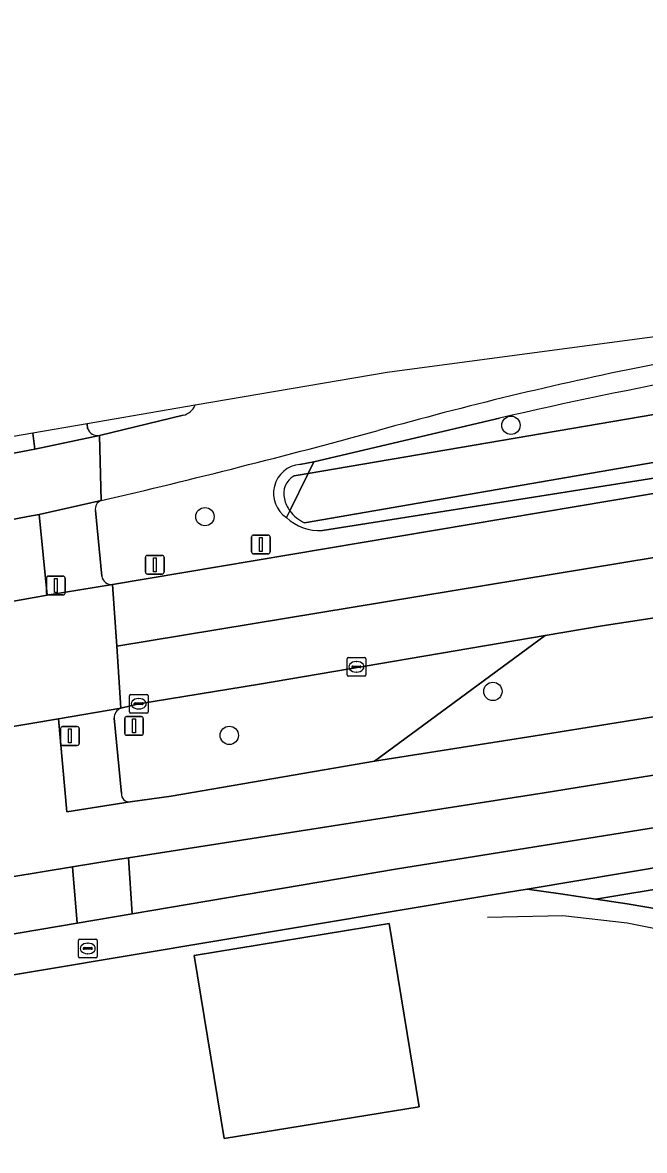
# Model space of a CAD drawing. Extents: x 162184 to 163154, y 385507 to 386516.
# Drawn here: x 162965.2 to 162998.4, y 386455.6 to 386515.8 of the extents above; entities that cross this region are included whole.
import ezdxf

# ---------------------------------------------------------------- set-up
doc = ezdxf.new("R2010")
doc.units = 0
for name, color, linetype in [('IMGEO_Berm_groen', 7, 'Continuous'), ('IMGEO_Boom', 7, 'Continuous'), ('IMGEO_Brandkraan', 7, 'Continuous'), ('IMGEO_Erf', 7, 'Continuous'), ('IMGEO_Fietspad_gesloten', 7, 'Continuous'), ('IMGEO_Groenvoorziening', 7, 'Continuous'), ('IMGEO_Hek', 7, 'Continuous'), ('IMGEO_Kolk', 7, 'Continuous'), ('IMGEO_Lichtmast', 7, 'Continuous'), ('IMGEO_Oever', 7, 'Continuous'), ('IMGEO_OVBaan_gesloten', 7, 'Continuous'), ('IMGEO_Pand', 7, 'Continuous'), ('IMGEO_Rijbaan_regionaal_gesloten', 7, 'Continuous'), ('IMGEO_Verkeersbordpaal', 7, 'Continuous'), ('IMGEO_Verkeerseiland_gesloten', 7, 'Continuous'), ('IMGEO_Verkeerseiland_open', 7, 'Continuous'), ('IMGEO_Verkeersregelinstallatiepaal', 7, 'Continuous'), ('IMGEO_Voetpad_open', 7, 'Continuous'), ('IMGEO_Waterloop', 7, 'Continuous')]:
    doc.layers.add(name, color=color, linetype=linetype)

msp = doc.modelspace()

# ---------------------------------------------------------------- linework, layer by layer
at = {"layer": 'IMGEO_Berm_groen'}
for points in [[(163043.955, 386498.041), (163020.028, 386494.825), (163018.714, 386495.739), (163017.758, 386496.404), (163016.639, 386496.161), (163016.14, 386495.289), (163015.448, 386494.08), (162981.241, 386488.693)], [(162980.038, 386492.21), (162980.783, 386492.343), (162990.682, 386494.679)], [(162970.047, 386485.813), (163002.376, 386491.236)], [(162969.131, 386489.749), (162969.471, 386486.25)], [(163000, 386484.191), (162996.147, 386483.598), (162993.117, 386483.088), (162984.016, 386476.389), (162992.923, 386477.786), (163000, 386478.927)], [(162993.117, 386483.088), (162977.877, 386480.489), (162971.441, 386479.448), (162970.485, 386479.218)], [(163000, 386475.815), (162993.065, 386474.702), (162970.893, 386471.238), (162971.096, 386468.249), (162985.135, 386470.628), (163000, 386473.005), (163018.134, 386475.807), (163054.211, 386480.835), (163075.43, 386483.406)], [(162970.991, 386474.218), (162973.162, 386474.527), (162984.016, 386476.389), (162993.117, 386483.088)], [(162970.122, 386478.676), (162970.516, 386474.665)]]:
    msp.add_lwpolyline(points, dxfattribs=at)
msp.add_lwpolyline([(162968.162, 386467.751), (162967.915, 386470.753), (162940.825, 386466.29), (162941.305, 386463.199)], close=True, dxfattribs=at)
for centre, radius, start, end in [((163053.692, 386217.583), 285.258, 98.25128, 101.17438), ((163051.566, 386229.363), 272.212, 98.2663, 102.92433), ((163035.458, 386312.564), 188.545, 101.33195, 105.77211), ((162869.874, 386915.248), 436.479, 283.18603, 285.18568), ((162980.18, 386490.666), 1.551, 95.24426, 236.50275), ((162969.572, 386489.845), 0.451, 106.86861, 192.29519), ((162981.033, 386491.148), 2.464, 226.09357, 274.84511), ((162969.982, 386486.326), 0.517, 188.44737, 277.17886), ((162970.708, 386478.676), 0.586, 112.37008, 180.00619), ((162970.949, 386474.65), 0.434, 177.96613, 275.51281)]:
    msp.add_arc(centre, radius, start, end, dxfattribs=at)
at = {"layer": 'IMGEO_Boom'}
for centre in [(162991.29, 386494.294), (162974.971, 386489.423), (162990.326, 386480.105), (162976.271, 386477.761)]:
    msp.add_circle(centre, 0.489, dxfattribs=at)
at = {"layer": 'IMGEO_Brandkraan'}
for p, q in [((162968.224, 386465.976), (162968.224, 386466.828)), ((162968.299, 386466.902), (162969.151, 386466.902)), ((162968.712, 386466.682), (162968.737, 386466.682)), ((162969.225, 386466.828), (162969.225, 386465.976)), ((162968.483, 386466.396), (162968.483, 386466.408)), ((162968.921, 386466.359), (162968.523, 386466.359)), ((162968.526, 386466.445), (162968.924, 386466.445)), ((162968.735, 386466.122), (162968.71, 386466.122)), ((162968.967, 386466.408), (162968.967, 386466.396)), ((162969.151, 386465.902), (162968.299, 386465.902))]:
    msp.add_line(p, q, dxfattribs=at)
for points in [[(162968.224, 386465.976), (162968.224, 386466.828)], [(162968.299, 386466.902), (162969.151, 386466.902)], [(162969.225, 386466.828), (162969.225, 386465.976)], [(162969.151, 386465.902), (162968.299, 386465.902)]]:
    msp.add_lwpolyline(points, dxfattribs=at)
for centre, radius, start, end in [((162968.301, 386466.826), 0.0765, 91.55205, 178.44795), ((162968.301, 386466.826), 0.0765, 91.55205, 178.44795), ((162969.149, 386466.826), 0.0765, 1.55205, 88.44795), ((162969.149, 386466.826), 0.0765, 1.55205, 88.44795), ((162968.523, 386466.405), 0.0403, 85.87752, 175.75265), ((162968.52, 386466.395), 0.0366, 178.93798, 274.71019), ((162968.924, 386466.402), 0.043, 264.86636, 352.45326), ((162968.928, 386466.407), 0.0386, 1.73085, 96.63898), ((162968.301, 386465.978), 0.0765, 181.55205, 268.44795), ((162968.301, 386465.978), 0.0765, 181.55205, 268.44795), ((162969.149, 386465.978), 0.0765, 271.55205, 358.44795), ((162969.149, 386465.978), 0.0765, 271.55205, 358.44795)]:
    msp.add_arc(centre, radius, start, end, dxfattribs=at)
for centre, major_axis, ratio, start_param, end_param in [((162968.711, 386466.402), (-0.387, 0.002), 0.722429, 4.712389, 7.853982), ((162968.736, 386466.402), (-0.39, 0.002), 0.717154, 1.570796, 4.712389)]:
    msp.add_ellipse(centre, major_axis=major_axis, ratio=ratio, start_param=start_param, end_param=end_param, dxfattribs=at)
at = {"layer": 'IMGEO_Erf'}
msp.add_lwpolyline([(163002.712, 386467.501), (163001.756, 386467.842), (162999.262, 386468.477), (162997.489, 386468.786), (162995.824, 386469.032), (162993.927, 386469.309), (162992.151, 386469.571), (162989.841, 386469.185), (162937.766, 386460.481), (162934.477, 386459.931), (162894.907, 386453.027), (162819.461, 386440.236), (162799.345, 386437.091), (162771.737, 386433.026), (162747.295, 386430.111), (162736.141, 386429.087), (162728.219, 386428.267), (162728.615, 386423.374), (162731.201, 386390.943), (162756.092, 386378.524)], dxfattribs=at)
msp.add_lwpolyline([(162975.997, 386456.262), (162974.399, 386466.025), (162984.794, 386467.727), (162986.393, 386457.964)], close=True, dxfattribs=at)
at = {"layer": 'IMGEO_Fietspad_gesloten'}
for points in [[(162962.979, 386492.466), (162965.901, 386493.023), (162965.799, 386493.881), (162963.301, 386493.453)], [(162963.76, 386484.743), (162966.558, 386485.237), (162966.129, 386489.54), (162965.521, 386489.427), (162963.216, 386488.995)], [(163000, 386478.927), (162992.923, 386477.786), (162984.016, 386476.389), (162973.162, 386474.527), (162970.991, 386474.218), (162967.61, 386473.691), (162967.159, 386478.639), (162965.579, 386478.378), (162964.188, 386478.149)], [(162943.022, 386474.606), (162940.739, 386474.161), (162940.215, 386474.058), (162940.947, 386469.283), (162937.644, 386468.676), (162936.93, 386465.635), (162940.825, 386466.29), (162967.915, 386470.753), (162970.182, 386471.127), (162970.893, 386471.238), (162993.065, 386474.702), (163000, 386475.815)]]:
    msp.add_lwpolyline(points, dxfattribs=at)
at = {"layer": 'IMGEO_Groenvoorziening'}
for points in [[(163148.17, 386456.302), (163147.38, 386459.934), (163140.941, 386485.551), (163140.457, 386487.982), (163129.35, 386486.788), (163090.875, 386483.003), (163063.946, 386479.919), (163050.151, 386478.158), (163023.761, 386474.484), (163000, 386470.883), (162992.151, 386469.571), (162993.927, 386469.309), (162995.824, 386469.032), (163000.202, 386469.764), (163023.963, 386473.365), (163050.353, 386477.039)], [(163101.352, 386469.525), (163102.023, 386467.976), (163104.974, 386471.053), (163104.018, 386472.31), (163115.143, 386481.322), (163129.854, 386465.873), (163146.377, 386449.712), (163146.735, 386451.276), (163146.956, 386453.171), (163146.943, 386455.114), (163146.768, 386456.622), (163139.537, 386486.568), (163091.077, 386481.884), (163064.148, 386478.8), (163050.353, 386477.039), (163023.963, 386473.365), (163000.202, 386469.764), (162995.824, 386469.032), (162997.489, 386468.786), (162999.262, 386468.477), (163001.756, 386467.842), (163002.712, 386467.501)]]:
    msp.add_lwpolyline(points, dxfattribs=at)
at = {"layer": 'IMGEO_Hek'}
msp.add_lwpolyline([(162990.043, 386468.066), (162994.056, 386468.152), (162997.496, 386467.771), (163001.47, 386466.971), (163005.912, 386464.716), (163007.778, 386463.471)], dxfattribs=at)
at = {"layer": 'IMGEO_Kolk'}
for p, q in [((162982.551, 386480.991), (162982.551, 386481.843)), ((162982.626, 386481.917), (162983.478, 386481.917)), ((162983.039, 386481.697), (162983.064, 386481.697)), ((162983.552, 386481.843), (162983.552, 386480.991)), ((162982.81, 386481.411), (162982.81, 386481.423)), ((162983.248, 386481.374), (162982.85, 386481.374)), ((162982.853, 386481.46), (162983.251, 386481.46)), ((162983.062, 386481.137), (162983.037, 386481.137)), ((162983.294, 386481.423), (162983.294, 386481.411)), ((162983.478, 386480.917), (162982.626, 386480.917)), ((162971.015, 386479.948), (162971.867, 386479.948)), ((162970.94, 386479.022), (162970.94, 386479.874)), ((162971.199, 386479.442), (162971.199, 386479.454)), ((162971.637, 386479.405), (162971.239, 386479.405)), ((162971.242, 386479.491), (162971.64, 386479.491)), ((162971.428, 386479.728), (162971.453, 386479.728)), ((162971.683, 386479.454), (162971.683, 386479.442)), ((162971.941, 386479.874), (162971.941, 386479.022)), ((162971.867, 386478.948), (162971.015, 386478.948)), ((162971.451, 386479.168), (162971.426, 386479.168))]:
    msp.add_line(p, q, dxfattribs=at)
for points in [[(162982.551, 386480.991), (162982.551, 386481.843)], [(162982.626, 386481.917), (162983.478, 386481.917)], [(162983.552, 386481.843), (162983.552, 386480.991)], [(162983.478, 386480.917), (162982.626, 386480.917)], [(162971.015, 386479.948), (162971.867, 386479.948)], [(162970.94, 386479.022), (162970.94, 386479.874)], [(162971.941, 386479.874), (162971.941, 386479.022)], [(162971.867, 386478.948), (162971.015, 386478.948)]]:
    msp.add_lwpolyline(points, dxfattribs=at)
for centre, radius, start, end in [((162982.628, 386481.841), 0.0765, 91.55205, 178.44795), ((162982.628, 386481.841), 0.0765, 91.55205, 178.44795), ((162983.476, 386481.841), 0.0765, 1.55205, 88.44795), ((162983.476, 386481.841), 0.0765, 1.55205, 88.44795), ((162982.85, 386481.42), 0.0403, 85.87752, 175.75265), ((162982.847, 386481.41), 0.0366, 178.93798, 274.71019), ((162983.251, 386481.417), 0.043, 264.86636, 352.45326), ((162983.255, 386481.422), 0.0386, 1.73085, 96.63898), ((162982.628, 386480.993), 0.0765, 181.55205, 268.44795), ((162982.628, 386480.993), 0.0765, 181.55205, 268.44795), ((162983.476, 386480.993), 0.0765, 271.55205, 358.44795), ((162983.476, 386480.993), 0.0765, 271.55205, 358.44795), ((162971.017, 386479.872), 0.0765, 91.55205, 178.44795), ((162971.017, 386479.872), 0.0765, 91.55205, 178.44795), ((162971.865, 386479.872), 0.0765, 1.55205, 88.44795), ((162971.865, 386479.872), 0.0765, 1.55205, 88.44795), ((162971.239, 386479.451), 0.0403, 85.87752, 175.75265), ((162971.236, 386479.441), 0.0366, 178.93798, 274.71019), ((162971.64, 386479.448), 0.043, 264.86636, 352.45326), ((162971.644, 386479.453), 0.0386, 1.73085, 96.63898), ((162971.017, 386479.024), 0.0765, 181.55205, 268.44795), ((162971.017, 386479.024), 0.0765, 181.55205, 268.44795), ((162971.865, 386479.024), 0.0765, 271.55205, 358.44795), ((162971.865, 386479.024), 0.0765, 271.55205, 358.44795)]:
    msp.add_arc(centre, radius, start, end, dxfattribs=at)
for centre, major_axis, ratio, start_param, end_param in [((162983.038, 386481.417), (-0.387, 0.002), 0.722429, 4.712389, 7.853982), ((162983.063, 386481.417), (-0.39, 0.002), 0.717154, 1.570796, 4.712389), ((162971.427, 386479.448), (-0.387, 0.002), 0.722429, 4.712389, 7.853982), ((162971.452, 386479.448), (-0.39, 0.002), 0.717154, 1.570796, 4.712389)]:
    msp.add_ellipse(centre, major_axis=major_axis, ratio=ratio, start_param=start_param, end_param=end_param, dxfattribs=at)
at = {"layer": 'IMGEO_Lichtmast'}
for p, q in [((162971.801, 386486.46), (162971.801, 386487.26)), ((162971.801, 386487.26), (162971.801, 386486.46)), ((162971.901, 386487.36), (162972.691, 386487.36)), ((162972.691, 386487.36), (162971.901, 386487.36)), ((162972.791, 386487.26), (162972.791, 386486.46)), ((162972.791, 386486.46), (162972.791, 386487.26)), ((162972.691, 386486.36), (162971.901, 386486.36)), ((162971.901, 386486.36), (162972.691, 386486.36))]:
    msp.add_line(p, q, dxfattribs=at)
msp.add_lwpolyline([(162972.221, 386487.235), (162972.371, 386487.235), (162972.371, 386486.485), (162972.221, 386486.485), (162972.221, 386487.235)], dxfattribs=at)
for centre, start, end in [((162971.901, 386487.26), 90, 180), ((162971.901, 386487.26), 90, 180), ((162972.691, 386487.26), 0, 90), ((162972.691, 386487.26), 360, 90), ((162971.901, 386486.46), 180, 270), ((162971.901, 386486.46), 180, 270), ((162972.691, 386486.46), 270, 0), ((162972.691, 386486.46), 270, 0)]:
    msp.add_arc(centre, 0.1, start, end, dxfattribs=at)
at = {"layer": 'IMGEO_Oever'}
for points in [[(162990.682, 386494.679), (162980.783, 386492.343), (162980.481, 386491.728), (163015.153, 386497.65), (163081.749, 386505.788)], [(163015.448, 386494.08), (163016.14, 386495.289), (162980.287, 386489.093)], [(162981.241, 386488.693), (163015.448, 386494.08)], [(162979.501, 386489.734), (162979.324, 386489.373)]]:
    msp.add_lwpolyline(points, dxfattribs=at)
for centre, radius, start, end in [((163051.566, 386229.363), 272.212, 98.2663, 102.92433), ((162981.07, 386490.856), 1.929, 215.5581, 246.04592), ((162981.033, 386491.148), 2.464, 226.09357, 274.84511)]:
    msp.add_arc(centre, radius, start, end, dxfattribs=at)
at = {"layer": 'IMGEO_OVBaan_gesloten'}
for points in [[(163002.376, 386491.236), (162970.047, 386485.813), (162970.266, 386482.514), (163000.765, 386487.548), (163011.61, 386489.136), (163028.432, 386491.599), (163044.181, 386493.807), (163067.911, 386496.806), (163111.223, 386501.762), (163137.278, 386504.089), (163149.432, 386504.816), (163151.449, 386504.907)], [(163151.581, 386501.583), (163151.449, 386504.907), (163149.432, 386504.816), (163137.278, 386504.089), (163111.223, 386501.762), (163067.911, 386496.806), (163044.181, 386493.807), (163028.432, 386491.599), (163011.61, 386489.136), (163000.765, 386487.548), (162970.266, 386482.514), (162970.485, 386479.218), (162971.441, 386479.448), (162977.877, 386480.489), (162993.117, 386483.088), (162996.147, 386483.598), (163000, 386484.191)]]:
    msp.add_lwpolyline(points, dxfattribs=at)
msp.add_lwpolyline([(162970.266, 386482.514), (162970.047, 386485.813), (162966.558, 386485.237), (162963.76, 386484.743), (162941.987, 386481.1), (162940.48, 386480.841), (162939.127, 386480.612), (162935.766, 386480.019), (162936.29, 386476.796), (162936.814, 386473.573), (162940.215, 386474.058), (162940.739, 386474.161), (162943.022, 386474.606), (162962.33, 386477.838), (162964.188, 386478.149), (162965.579, 386478.378), (162967.159, 386478.639), (162970.485, 386479.218)], close=True, dxfattribs=at)
at = {"layer": 'IMGEO_Pand'}
msp.add_lwpolyline([(162975.997, 386456.262), (162986.393, 386457.964), (162984.794, 386467.727), (162974.399, 386466.025)], close=True, dxfattribs=at)
at = {"layer": 'IMGEO_Rijbaan_regionaal_gesloten'}
for points in [[(163151.143, 386512.645), (163151.019, 386515.766), (163078.776, 386509.651), (162984.689, 386497.111), (162974.454, 386495.361)], [(162973.805, 386494.828), (162969.349, 386493.756), (162969.441, 386490.277)]]:
    msp.add_lwpolyline(points, dxfattribs=at)
msp.add_lwpolyline([(162963.216, 386488.995), (162965.521, 386489.427), (162966.129, 386489.54), (162969.441, 386490.277), (162969.349, 386493.756), (162965.901, 386493.023), (162962.979, 386492.466), (162942.829, 386488.926), (162940.719, 386488.618), (162937.937, 386488.152), (162934.478, 386487.651), (162934.968, 386484.323), (162938.436, 386484.808), (162941.271, 386485.273), (162960.889, 386488.673)], close=True, dxfattribs=at)
for centre, radius, start, end in [((163053.692, 386217.583), 285.258, 98.25128, 101.17438), ((163035.458, 386312.564), 188.545, 101.33195, 105.77211), ((162973.59, 386495.752), 0.948, 283.09292, 335.65822), ((162869.874, 386915.248), 436.479, 283.18603, 285.18568)]:
    msp.add_arc(centre, radius, start, end, dxfattribs=at)
at = {"layer": 'IMGEO_Verkeersbordpaal'}
for p, q in [((162977.457, 386487.539), (162977.457, 386488.339)), ((162977.457, 386488.339), (162977.457, 386487.539)), ((162977.557, 386488.439), (162978.347, 386488.439)), ((162978.347, 386488.439), (162977.557, 386488.439)), ((162978.447, 386488.339), (162978.447, 386487.539)), ((162978.447, 386487.539), (162978.447, 386488.339)), ((162978.347, 386487.439), (162977.557, 386487.439)), ((162977.557, 386487.439), (162978.347, 386487.439)), ((162970.794, 386478.765), (162971.584, 386478.765)), ((162971.584, 386478.765), (162970.794, 386478.765)), ((162970.694, 386477.865), (162970.694, 386478.665)), ((162970.694, 386478.665), (162970.694, 386477.865)), ((162971.684, 386478.665), (162971.684, 386477.865)), ((162971.684, 386477.865), (162971.684, 386478.665)), ((162971.584, 386477.765), (162970.794, 386477.765)), ((162970.794, 386477.765), (162971.584, 386477.765))]:
    msp.add_line(p, q, dxfattribs=at)
for points in [[(162977.877, 386488.314), (162978.027, 386488.314), (162978.027, 386487.564), (162977.877, 386487.564), (162977.877, 386488.314)], [(162971.114, 386478.64), (162971.264, 386478.64), (162971.264, 386477.89), (162971.114, 386477.89), (162971.114, 386478.64)]]:
    msp.add_lwpolyline(points, dxfattribs=at)
for centre, start, end in [((162977.557, 386488.339), 90, 180), ((162977.557, 386488.339), 90, 180), ((162978.347, 386488.339), 0, 90), ((162978.347, 386488.339), 360, 90), ((162977.557, 386487.539), 180, 270), ((162977.557, 386487.539), 180, 270), ((162978.347, 386487.539), 270, 0), ((162978.347, 386487.539), 270, 0), ((162970.794, 386478.665), 90, 180), ((162970.794, 386478.665), 90, 180), ((162971.584, 386478.665), 0, 90), ((162971.584, 386478.665), 360, 90), ((162970.794, 386477.865), 180, 270), ((162970.794, 386477.865), 180, 270), ((162971.584, 386477.865), 270, 0), ((162971.584, 386477.865), 270, 0)]:
    msp.add_arc(centre, 0.1, start, end, dxfattribs=at)
at = {"layer": 'IMGEO_Verkeerseiland_gesloten'}
for points in [[(162974.454, 386495.361), (162968.697, 386494.376)], [(162968.697, 386494.376), (162968.713, 386494.119)], [(162969.349, 386493.756), (162973.805, 386494.828)]]:
    msp.add_lwpolyline(points, dxfattribs=at)
for centre, radius, start, end in [((162973.59, 386495.752), 0.948, 283.09292, 335.65822), ((162969.239, 386494.301), 0.556, 199.12107, 281.4474)]:
    msp.add_arc(centre, radius, start, end, dxfattribs=at)
at = {"layer": 'IMGEO_Verkeerseiland_open'}
for points in [[(162979.728, 386491.599), (162980.481, 386491.728), (162980.783, 386492.343), (162980.038, 386492.21)], [(162979.501, 386489.734), (162980.481, 386491.728)], [(162980.481, 386491.728), (162979.728, 386491.599)], [(162979.324, 386489.373), (162979.501, 386489.734)]]:
    msp.add_lwpolyline(points, dxfattribs=at)
for centre, radius, start, end in [((162980.18, 386490.666), 1.551, 95.24426, 236.50275), ((162980.269, 386490.643), 1.098, 119.50841, 194.56672), ((162980.269, 386490.643), 1.098, 119.50841, 194.56672), ((162981.042, 386490.837), 1.895, 194.37128, 215.60303), ((162981.042, 386490.837), 1.895, 194.37128, 215.60303)]:
    msp.add_arc(centre, radius, start, end, dxfattribs=at)
at = {"layer": 'IMGEO_Verkeersregelinstallatiepaal'}
for p, q in [((162966.523, 386485.351), (162966.523, 386486.151)), ((162966.523, 386486.151), (162966.523, 386485.351)), ((162966.623, 386486.251), (162967.413, 386486.251)), ((162967.413, 386486.251), (162966.623, 386486.251)), ((162967.513, 386486.151), (162967.513, 386485.351)), ((162967.513, 386485.351), (162967.513, 386486.151)), ((162967.413, 386485.251), (162966.623, 386485.251)), ((162966.623, 386485.251), (162967.413, 386485.251)), ((162967.276, 386477.331), (162967.276, 386478.131)), ((162967.276, 386478.131), (162967.276, 386477.331)), ((162967.376, 386478.231), (162968.166, 386478.231)), ((162968.166, 386478.231), (162967.376, 386478.231)), ((162968.266, 386478.131), (162968.266, 386477.331)), ((162968.266, 386477.331), (162968.266, 386478.131)), ((162968.166, 386477.231), (162967.376, 386477.231)), ((162967.376, 386477.231), (162968.166, 386477.231))]:
    msp.add_line(p, q, dxfattribs=at)
for points in [[(162966.943, 386486.126), (162967.093, 386486.126), (162967.093, 386485.376), (162966.943, 386485.376), (162966.943, 386486.126)], [(162967.696, 386478.106), (162967.846, 386478.106), (162967.846, 386477.356), (162967.696, 386477.356), (162967.696, 386478.106)]]:
    msp.add_lwpolyline(points, dxfattribs=at)
for centre, start, end in [((162966.623, 386486.151), 90, 180), ((162966.623, 386486.151), 90, 180), ((162967.413, 386486.151), 0, 90), ((162967.413, 386486.151), 360, 90), ((162966.623, 386485.351), 180, 270), ((162966.623, 386485.351), 180, 270), ((162967.413, 386485.351), 270, 0), ((162967.413, 386485.351), 270, 0), ((162967.376, 386478.131), 90, 180), ((162967.376, 386478.131), 90, 180), ((162968.166, 386478.131), 0, 90), ((162968.166, 386478.131), 360, 90), ((162967.376, 386477.331), 180, 270), ((162967.376, 386477.331), 180, 270), ((162968.166, 386477.331), 270, 0), ((162968.166, 386477.331), 270, 0)]:
    msp.add_arc(centre, 0.1, start, end, dxfattribs=at)
at = {"layer": 'IMGEO_Voetpad_open'}
for points in [[(162968.697, 386494.376), (162965.799, 386493.881), (162965.901, 386493.023), (162969.349, 386493.756)], [(162968.713, 386494.119), (162968.697, 386494.376)], [(163135.322, 386492.563), (163129.62, 386491.92), (163130.042, 386489.015), (163118.753, 386487.983), (163113.578, 386487.587), (163075.43, 386483.406), (163054.211, 386480.835), (163018.134, 386475.807), (163000, 386473.005), (162985.135, 386470.628), (162971.096, 386468.249), (162968.162, 386467.751), (162941.305, 386463.199), (162937.49, 386462.555), (162937.766, 386460.481), (162989.841, 386469.185)], [(162969.441, 386490.277), (162966.129, 386489.54), (162966.558, 386485.237), (162970.047, 386485.813)], [(162969.471, 386486.25), (162969.131, 386489.749)], [(162989.841, 386469.185), (162992.151, 386469.571), (163000, 386470.883), (163023.761, 386474.484), (163050.151, 386478.158), (163063.946, 386479.919), (163090.875, 386483.003), (163129.35, 386486.788), (163140.457, 386487.982), (163140.401, 386488.482)], [(162970.485, 386479.218), (162967.159, 386478.639), (162967.61, 386473.691), (162970.991, 386474.218)], [(162970.516, 386474.665), (162970.122, 386478.676)]]:
    msp.add_lwpolyline(points, dxfattribs=at)
msp.add_lwpolyline([(162970.893, 386471.238), (162970.182, 386471.127), (162967.915, 386470.753), (162968.162, 386467.751), (162971.096, 386468.249)], close=True, dxfattribs=at)
for centre, radius, start, end in [((162969.239, 386494.301), 0.556, 199.12107, 281.4474), ((162969.572, 386489.845), 0.451, 106.86861, 192.29519), ((162969.982, 386486.326), 0.517, 188.44737, 277.17886), ((162970.708, 386478.676), 0.586, 112.37008, 180.00619), ((162970.949, 386474.65), 0.434, 177.96613, 275.51281)]:
    msp.add_arc(centre, radius, start, end, dxfattribs=at)
at = {"layer": 'IMGEO_Waterloop'}
for points in [[(163081.986, 386503.355), (163081.749, 386505.788), (163015.153, 386497.65), (162980.481, 386491.728), (162979.501, 386489.734)], [(162980.287, 386489.093), (163016.14, 386495.289), (163016.639, 386496.161), (163017.758, 386496.404), (163018.714, 386495.739), (163081.986, 386503.355)]]:
    msp.add_lwpolyline(points, dxfattribs=at)
msp.add_arc((162981.07, 386490.856), 1.929, 215.5581, 246.04592, dxfattribs=at)

doc.saveas('drawing.dxf')
